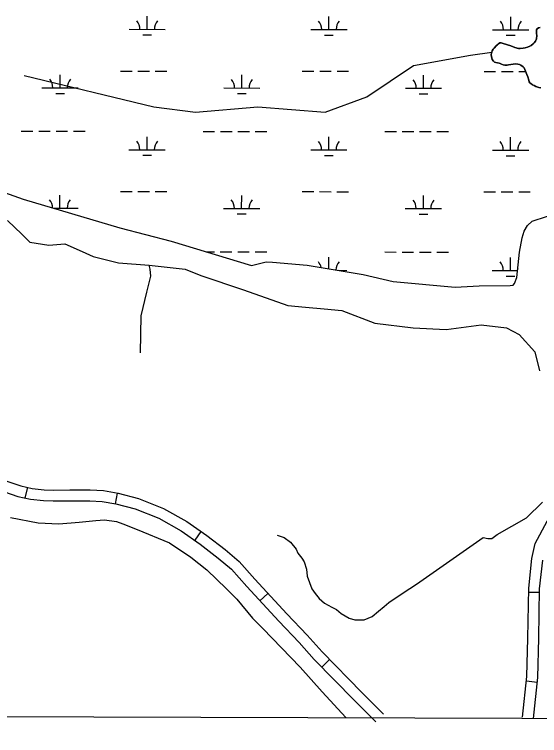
# Model space of a CAD drawing. Extents: x 3148686 to 3186545, y 916144 to 941516.
# Drawn here: x 3167775 to 3169225, y 921456 to 923448 of the extents above; entities that cross this region are included whole.
import ezdxf

# ---------------------------------------------------------------- set-up
doc = ezdxf.new("R2010")
doc.units = 0
for name, color, linetype in [('V-GRID-FRAM', 7, 'Continuous'), ('V-ROAD-CNTR', 7, 'Continuous'), ('V-SITE-VEGE', 7, 'Continuous'), ('V-TOPO-SHOR', 7, 'Continuous'), ('V-WETL-SWMP', 7, 'Continuous')]:
    doc.layers.add(name, color=color, linetype=linetype)

msp = doc.modelspace()

# ---------------------------------------------------------------- linework, layer by layer
at = {"layer": 'V-GRID-FRAM'}
msp.add_lwpolyline([(3152987.2, 939742.7), (3184296.3, 939644.8), (3184247.4, 921455.8), (3152922.4, 921553.7), (3152987.2, 939742.7)], dxfattribs=at)
at = {"layer": 'V-ROAD-CNTR'}
for p, q in [((3167810.8, 922141.5), (3167804, 922112.3)), ((3168058.8, 922125.8), (3168053.5, 922096.3)), ((3168290.2, 922020.1), (3168273, 921995.5)), ((3168475.1, 921848.6), (3168453.1, 921828.2)), ((3169195.1, 921852.4), (3169225.1, 921851.9)), ((3168645.2, 921666), (3168623.8, 921645)), ((3169189.1, 921606.9), (3169219, 921603.6))]:
    msp.add_line(p, q, dxfattribs=at)
for points in [[(3169178.3, 921506.5), (3169190.4, 921618.7), (3169193.1, 921725.3), (3169195.2, 921863), (3169204.3, 921945.1), (3169213.5, 921986.1), (3169273.4, 922098.3), (3169293.3, 922126.8), (3169342.3, 922192.3), (3169368.9, 922218.7), (3169391.6, 922237.5), (3169423.5, 922250.6), (3169463.7, 922257.1), (3169606.4, 922260.1), (3169818.4, 922260), (3170097, 922244.8), (3170301.9, 922231.5), (3170542.7, 922210.5), (3170702.7, 922206.8), (3171037.7, 922209.4), (3171340.3, 922220), (3171986.7, 922259.8), (3172375.9, 922291.6), (3173121.7, 922337.2)], [(3167737.6, 922164.6), (3167793.1, 922145.6), (3167824.5, 922138.3), (3167857.6, 922134.8), (3167882.2, 922134.1), (3167928.3, 922134.7), (3167984.2, 922134.5), (3168021.1, 922132.6), (3168061.3, 922125.4), (3168117.4, 922110.8), (3168186.7, 922083.4), (3168251.4, 922047.1), (3168306.1, 922009), (3168356.9, 921969.6), (3168395.6, 921937), (3168438.9, 921887.7), (3168527.6, 921792), (3168583.2, 921733.2), (3168624.7, 921686.9), (3168734.9, 921574.7), (3168794.1, 921514.7)], [(3167728.4, 922136.1), (3167784.9, 922116.7), (3167819.6, 922108.7), (3167855.5, 922104.9), (3167881.9, 922104.1), (3167928.5, 922104.7), (3167983.4, 922104.5), (3168017.6, 922102.7), (3168054.9, 922096), (3168108.1, 922082.3), (3168173.8, 922056.2), (3168235.4, 922021.7), (3168288.3, 921984.8), (3168338, 921946.3), (3168374.6, 921915.5), (3168416.6, 921867.6), (3168505.7, 921771.5), (3168561.2, 921712.9), (3168602.8, 921666.3), (3168713.5, 921553.7), (3168772.8, 921493.6)], [(3169208.1, 921503.3), (3169220.4, 921616.7), (3169223.1, 921724.7), (3169225.2, 921861.1), (3169234, 921940.2)]]:
    msp.add_lwpolyline(points, dxfattribs=at)
at = {"layer": 'V-SITE-VEGE'}
for points in [[(3169227.1, 923412.3), (3169222.4, 923411.3), (3169218.3, 923408.9), (3169217, 923406.1), (3169216.8, 923400.2), (3169217.1, 923395.5), (3169217.7, 923390.4), (3169217, 923381), (3169213.7, 923374.3), (3169210, 923369.8), (3169207.7, 923367.4), (3169201.8, 923362.7), (3169198.1, 923360.3), (3169192.1, 923357.9), (3169185.4, 923356.1), (3169180.1, 923355), (3169172.1, 923354.4), (3169167.4, 923354.3), (3169157.3, 923357), (3169145.9, 923361.4), (3169124.9, 923367.9), (3169118.8, 923369.6), (3169115.5, 923369.6), (3169111.6, 923367.2), (3169105.5, 923361.7), (3169099.7, 923355.6), (3169097, 923352.4), (3169094.7, 923347.9), (3169093.3, 923344.5), (3169092.5, 923341.2), (3169092, 923337.5), (3169092.2, 923331.6), (3169093.2, 923328.1), (3169094.8, 923324.3), (3169098, 923319.1), (3169101.2, 923316.7), (3169104.7, 923315.2), (3169113.6, 923313.5), (3169116.5, 923312.8), (3169120.4, 923311.4), (3169125.2, 923309.5), (3169129.5, 923308.3), (3169135.4, 923308.6), (3169139.1, 923309), (3169152.6, 923311.1), (3169157.5, 923311.5), (3169165, 923311.4), (3169169.9, 923310.2), (3169173.4, 923308.1)], [(3169173.4, 923308.1), (3169180.3, 923303.3), (3169182.5, 923300.9), (3169190.5, 923282.4), (3169192.9, 923275.9), (3169195.3, 923266.9), (3169196.9, 923262.6), (3169198.5, 923259.7), (3169201.1, 923257.3), (3169206.2, 923254), (3169210.2, 923251.7), (3169215.1, 923249.4), (3169223.1, 923246.7), (3169228.8, 923245.4)], [(3167733.6, 922960.9), (3167798.8, 922938), (3168065.9, 922858.3), (3168208.3, 922821.6), (3168430, 922754.5), (3168455.8, 922761.3), (3168470.1, 922764.8), (3168487.6, 922764), (3168583.1, 922755.5), (3168738.6, 922729.9), (3168820.6, 922710.6), (3168991.9, 922694.5), (3169058.5, 922698.5), (3169144.4, 922699.1), (3169152.8, 922700.4), (3169156.5, 922704.6), (3169162.4, 922721.1), (3169170.1, 922791.4), (3169176.8, 922831.1), (3169182.8, 922849.4), (3169192.1, 922865.6), (3169205.2, 922877.6), (3169284.3, 922903)]]:
    msp.add_lwpolyline(points, dxfattribs=at)
at = {"layer": 'V-TOPO-SHOR'}
for points in [[(3169228.8, 923245.4), (3169223.1, 923246.7), (3169215.1, 923249.4), (3169210.2, 923251.7), (3169206.2, 923254), (3169201.1, 923257.3), (3169198.5, 923259.7), (3169196.9, 923262.6), (3169195.3, 923266.9), (3169192.9, 923275.9), (3169190.5, 923282.4), (3169182.5, 923300.9), (3169180.3, 923303.3), (3169173.4, 923308.1), (3169169.9, 923310.2), (3169165, 923311.4), (3169157.5, 923311.5), (3169152.6, 923311.1), (3169139.1, 923309), (3169135.4, 923308.6), (3169129.5, 923308.3), (3169125.2, 923309.5), (3169120.4, 923311.4), (3169116.5, 923312.8), (3169113.6, 923313.5), (3169104.7, 923315.2), (3169101.2, 923316.7), (3169098, 923319.1), (3169094.8, 923324.3), (3169093.2, 923328.1), (3169092.2, 923331.6), (3169092, 923337.5), (3169092.5, 923341.2), (3169093.3, 923344.5), (3169094.7, 923347.9), (3169097, 923352.4), (3169099.7, 923355.6), (3169105.5, 923361.7), (3169107.9, 923363.9), (3169111.6, 923367.2), (3169115.5, 923369.6), (3169118.8, 923369.6), (3169124.9, 923367.9), (3169145.9, 923361.4), (3169157.3, 923357), (3169167.4, 923354.3), (3169172.1, 923354.4), (3169180.1, 923355), (3169185.4, 923356.1), (3169192.1, 923357.9), (3169198.1, 923360.3), (3169201.8, 923362.7), (3169207.7, 923367.4), (3169210, 923369.8), (3169213.7, 923374.3), (3169217, 923381), (3169217.7, 923390.4), (3169217.1, 923395.5), (3169216.8, 923400.2), (3169217, 923406.1), (3169218.3, 923408.9), (3169222.4, 923411.3), (3169227.1, 923412.3)], [(3167802.1, 923279.5), (3168160.4, 923193.1), (3168275, 923178.6), (3168447.1, 923192.8), (3168633.4, 923178.2), (3168748.1, 923221.1), (3168877.2, 923307), (3169034.9, 923335.5), (3169034.9, 923335.5), (3169093.3, 923344.5)], [(3167756.1, 922878.6), (3167796, 922841.4), (3167817.8, 922819.5), (3167870.3, 922810.7), (3167914, 922815), (3167962.1, 922793.1), (3167992.7, 922779.9), (3168062.6, 922762.4), (3168147.4, 922755.7), (3168246.3, 922744.7), (3168290, 922727.1), (3168408, 922687.7), (3168530.4, 922643.8), (3168578.5, 922639.4), (3168630.9, 922635), (3168679, 922630.5), (3168770.8, 922595.5), (3168875.8, 922582.2), (3168967.6, 922577.8), (3169063.8, 922590.8), (3169133.7, 922582), (3169168.7, 922564.4), (3169212.4, 922516.3), (3169225.4, 922463.8)], [(3168123.1, 922513.1), (3168125.3, 922615.8), (3168140.7, 922681.4), (3168151.7, 922725.1), (3168149.5, 922744.8), (3168147.4, 922755.7)], [(3168500.7, 922009.8), (3168520.4, 922003.2), (3168537.9, 921990.1), (3168553.2, 921970.4), (3168557.5, 921959.5), (3168568.5, 921946.3), (3168575, 921935.4), (3168581.5, 921915.7), (3168583.7, 921896), (3168590.2, 921878.5), (3168596.8, 921861.1), (3168605.5, 921847.9), (3168616.4, 921834.8), (3168631.7, 921821.7), (3168651.4, 921810.7), (3168664.5, 921804.1), (3168677.6, 921793.2), (3168688.5, 921786.6), (3168699.5, 921780.1), (3168714.8, 921775.7), (3168725.7, 921775.7), (3168741, 921775.6), (3168762.9, 921784.4), (3168780.4, 921799.6), (3168795.7, 921812.7), (3168808.8, 921823.7), (3168848.2, 921849.9), (3168885.4, 921873.9), (3169069.2, 922002.7), (3169082.3, 922000.5), (3169093.2, 922000.5), (3169108.5, 922011.4), (3169189.5, 922057.2), (3169233.3, 922100.9)], [(3167764, 922058.7), (3167840.5, 922043.3), (3167897.4, 922041.1), (3167954.2, 922045.4), (3168000.1, 922049.7), (3168024.2, 922051.9), (3168057, 922047.5), (3168074.5, 922040.9), (3168113.8, 922025.5), (3168203.4, 921988.3), (3168262.4, 921948.9), (3168306.1, 921913.8), (3168360.7, 921861.3), (3168389.1, 921832.8), (3168432.7, 921780.3), (3168461.1, 921751.9), (3168563.8, 921644.6), (3168624.9, 921576.8), (3168690.4, 921505.5)]]:
    msp.add_lwpolyline(points, dxfattribs=at)
at = {"layer": 'V-WETL-SWMP'}
for p, q in [((3168141.7, 923407.3), (3168141.8, 923443.3)), ((3168643.6, 923406.7), (3168643.7, 923442.7)), ((3169145.5, 923406.2), (3169145.6, 923442.2)), ((3168091.7, 923407.3), (3168191.7, 923407.2)), ((3168593.6, 923406.8), (3168693.6, 923406.7)), ((3169095.5, 923406.3), (3169195.5, 923406.2)), ((3168129.7, 923391.8), (3168153.7, 923391.8)), ((3168631.6, 923391.3), (3168655.6, 923391.3)), ((3169133.5, 923390.8), (3169157.5, 923390.8)), ((3167901.1, 923245.7), (3167901.1, 923281.7)), ((3168068.2, 923291.9), (3168100.2, 923291.9)), ((3168116.2, 923291.9), (3168148.2, 923291.8)), ((3168164.2, 923291.8), (3168196.2, 923291.8)), ((3168403, 923245.1), (3168403, 923281.1)), ((3168570.1, 923291.4), (3168602.1, 923291.3)), ((3168618.1, 923291.3), (3168650.1, 923291.3)), ((3168666.1, 923291.3), (3168698.1, 923291.2)), ((3168904.9, 923244.6), (3168904.9, 923280.6)), ((3169072, 923290.9), (3169104, 923290.8)), ((3169120, 923290.8), (3169152, 923290.8)), ((3169168, 923290.8), (3169186.9, 923290.7)), ((3167851.1, 923245.7), (3167951.1, 923245.6)), ((3168353, 923245.2), (3168453, 923245.1)), ((3168854.9, 923244.7), (3168954.9, 923244.5)), ((3167889.1, 923230.2), (3167913.1, 923230.2)), ((3168391, 923229.7), (3168415, 923229.7)), ((3168892.9, 923229.2), (3168916.9, 923229.2)), ((3167794.1, 923125.7), (3167826.1, 923125.7)), ((3167842.1, 923125.6), (3167874.1, 923125.6)), ((3167890.1, 923125.6), (3167922.1, 923125.6)), ((3167938.1, 923125.5), (3167970.1, 923125.5)), ((3168296, 923125.2), (3168328, 923125.1)), ((3168344, 923125.1), (3168376, 923125.1)), ((3168392, 923125.1), (3168424, 923125)), ((3168440, 923125), (3168472, 923125)), ((3168797.9, 923124.6), (3168829.9, 923124.6)), ((3168845.9, 923124.6), (3168877.9, 923124.6)), ((3168893.9, 923124.5), (3168925.9, 923124.5)), ((3168941.9, 923124.5), (3168973.9, 923124.5)), ((3168141.4, 923074.6), (3168141.4, 923110.6)), ((3168643.3, 923074.1), (3168643.3, 923110.1)), ((3169145.2, 923073.5), (3169145.2, 923109.5)), ((3168091.4, 923074.6), (3168191.4, 923074.5)), ((3168593.3, 923074.1), (3168693.3, 923074)), ((3168129.4, 923059.2), (3168153.4, 923059.1)), ((3168631.3, 923058.6), (3168655.3, 923058.6)), ((3169095.2, 923073.6), (3169195.2, 923073.5)), ((3169133.2, 923058.1), (3169157.2, 923058.1)), ((3168067.8, 922959.2), (3168099.8, 922959.2)), ((3168115.8, 922959.2), (3168147.8, 922959.2)), ((3168163.8, 922959.1), (3168195.8, 922959.1)), ((3168569.7, 922958.7), (3168601.7, 922958.7)), ((3168617.7, 922958.7), (3168649.7, 922958.6)), ((3168665.7, 922958.6), (3168697.7, 922958.6)), ((3169071.7, 922958.2), (3169103.7, 922958.1)), ((3169119.7, 922958.1), (3169151.7, 922958.1)), ((3169167.7, 922958.1), (3169199.7, 922958)), ((3167900.7, 922913), (3167900.8, 922949)), ((3168402.6, 922912.5), (3168402.7, 922948.5)), ((3168904.5, 922911.9), (3168904.6, 922947.9)), ((3167882.7, 922913), (3167950.7, 922912.9)), ((3168352.6, 922912.5), (3168452.6, 922912.4)), ((3168390.6, 922897), (3168414.6, 922897)), ((3168854.5, 922912), (3168954.5, 922911.9)), ((3168892.5, 922896.5), (3168916.5, 922896.5)), ((3168304.5, 922792.5), (3168327.7, 922792.5)), ((3168343.7, 922792.4), (3168375.7, 922792.4)), ((3168391.7, 922792.4), (3168423.7, 922792.4)), ((3168439.7, 922792.3), (3168471.7, 922792.3)), ((3168642.9, 922745.7), (3168643, 922777.4)), ((3168797.6, 922792), (3168829.6, 922791.9)), ((3168845.6, 922791.9), (3168877.6, 922791.9)), ((3168893.6, 922791.9), (3168925.6, 922791.8)), ((3168941.6, 922791.8), (3168973.6, 922791.8)), ((3169144.8, 922740.9), (3169144.9, 922776.9)), ((3168669.3, 922741.4), (3168692.9, 922741.3)), ((3169094.8, 922740.9), (3169164.6, 922740.8)), ((3169132.8, 922725.4), (3169156.8, 922725.4))]:
    msp.add_line(p, q, dxfattribs=at)
for points in [[(3169228.8, 923245.4), (3169223.1, 923246.7), (3169215.1, 923249.4), (3169210.2, 923251.7), (3169206.2, 923254), (3169201.1, 923257.3), (3169198.5, 923259.7), (3169196.9, 923262.6), (3169195.3, 923266.9), (3169192.9, 923275.9), (3169190.5, 923282.4), (3169182.5, 923300.9), (3169180.3, 923303.3), (3169173.4, 923308.1), (3169169.9, 923310.2), (3169165, 923311.4), (3169157.5, 923311.5), (3169152.6, 923311.1), (3169139.1, 923309), (3169135.4, 923308.6), (3169129.5, 923308.3), (3169125.2, 923309.5), (3169120.4, 923311.4), (3169116.5, 923312.8), (3169113.6, 923313.5), (3169104.7, 923315.2), (3169101.2, 923316.7), (3169098, 923319.1), (3169094.8, 923324.3), (3169093.2, 923328.1), (3169092.2, 923331.6), (3169092, 923337.5), (3169092.5, 923341.2), (3169093.3, 923344.5), (3169094.7, 923347.9), (3169097, 923352.4), (3169099.7, 923355.6), (3169105.5, 923361.7), (3169107.9, 923363.9), (3169111.6, 923367.2), (3169115.5, 923369.6), (3169118.8, 923369.6), (3169124.9, 923367.9), (3169145.9, 923361.4), (3169157.3, 923357), (3169167.4, 923354.3), (3169172.1, 923354.4), (3169180.1, 923355), (3169185.4, 923356.1), (3169192.1, 923357.9), (3169198.1, 923360.3), (3169201.8, 923362.7), (3169207.7, 923367.4), (3169210, 923369.8), (3169213.7, 923374.3), (3169217, 923381), (3169217.7, 923390.4), (3169217.1, 923395.5), (3169216.8, 923400.2), (3169217, 923406.1), (3169218.3, 923408.9), (3169222.4, 923411.3), (3169227.1, 923412.3)], [(3167733.6, 922960.9), (3167798.8, 922938), (3168065.9, 922858.3), (3168208.3, 922821.6), (3168430, 922754.5), (3168455.8, 922761.3), (3168470.1, 922764.8), (3168487.6, 922764), (3168583.1, 922755.5), (3168738.6, 922729.9), (3168820.6, 922710.6), (3168991.9, 922694.5), (3169058.5, 922698.5), (3169144.4, 922699.1), (3169152.8, 922700.4), (3169156.5, 922704.6), (3169162.4, 922721.1), (3169170.1, 922791.4), (3169176.8, 922831.1), (3169182.8, 922849.4), (3169192.1, 922865.6), (3169205.2, 922877.6), (3169284.3, 922903)]]:
    msp.add_lwpolyline(points, dxfattribs=at)
for centre, start, end in [((3168086.5, 923407.8), 359.1678, 40.7115), ((3168197, 923407.7), 139.1678, 180.7115), ((3168588.4, 923407.3), 359.1678, 40.7115), ((3168698.9, 923407.2), 139.1678, 180.7115), ((3169090.3, 923406.7), 359.1678, 40.7115), ((3169200.8, 923406.6), 139.1678, 180.7115), ((3167845.8, 923246.2), 359.1678, 40.7115), ((3167956.3, 923246.1), 139.1678, 180.7115), ((3168347.7, 923245.7), 359.1678, 40.7115), ((3168458.2, 923245.5), 139.1678, 180.7115), ((3168849.7, 923245.1), 359.1678, 40.7115), ((3168960.1, 923245), 139.1678, 180.7115), ((3168086.1, 923075.1), 359.1678, 40.7115), ((3168196.6, 923075), 139.1678, 180.7115), ((3168588, 923074.6), 359.1678, 40.7115), ((3168698.5, 923074.5), 139.1678, 180.7115), ((3169089.9, 923074.1), 359.1678, 40.7115), ((3169200.4, 923073.9), 139.1678, 180.7115), ((3167845.5, 922913.5), 0.1313, 40.7115), ((3167956, 922913.4), 139.1678, 180.7115), ((3168347.4, 922913), 359.1678, 40.7115), ((3168457.9, 922912.9), 139.1678, 180.7115), ((3168849.3, 922912.5), 359.1678, 40.7115), ((3168959.8, 922912.3), 139.1678, 180.7115), ((3168587.7, 922741.9), 11.7621, 40.7115), ((3168698.2, 922741.8), 139.1678, 179.0247), ((3169089.6, 922741.4), 359.1678, 40.7115), ((3169200.1, 922741.3), 173.0514, 174.5372)]:
    msp.add_arc(centre, 35.2, start, end, dxfattribs=at)

doc.saveas('drawing.dxf')
